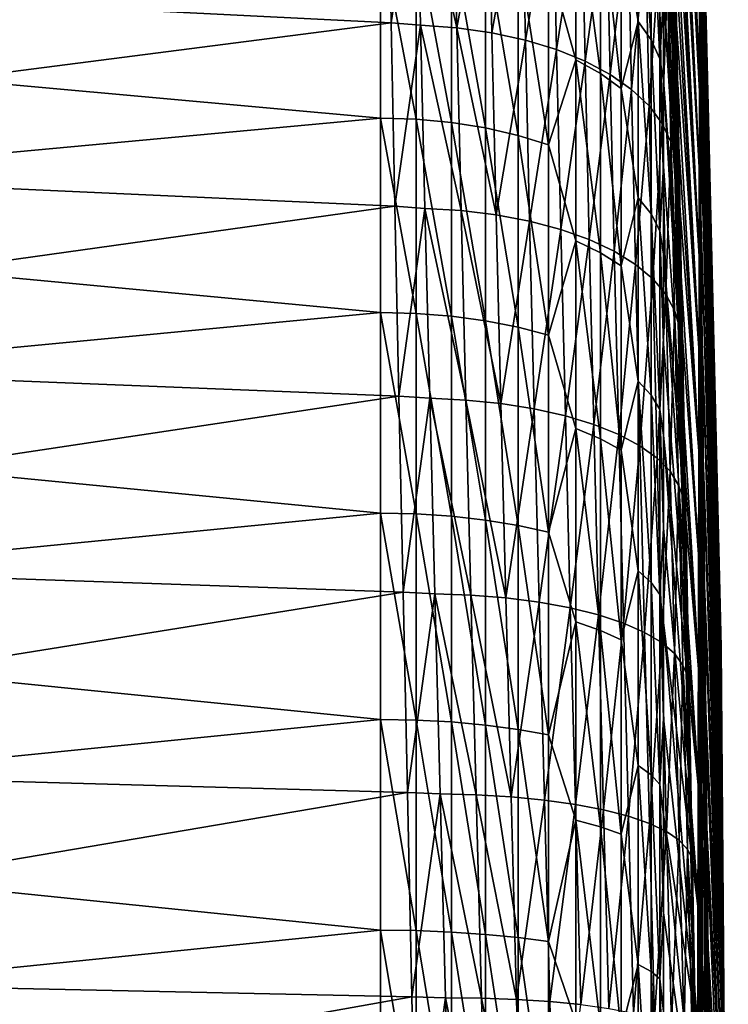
# Model space of a CAD drawing. Header units: metres. Extents: x -22 to 72, y -237 to 23.
# Tile 355 of 363: x 66.5 to 71.5, y 3.83 to 10.79. Entities that reach past the tile are written whole.
import ezdxf

# ---------------------------------------------------------------- set-up
doc = ezdxf.new("R2010")
doc.units = ezdxf.units.M
doc.layers.add('solid_509588_MEDIA_SW0001', color=7, linetype='CONTINUOUS')

msp = doc.modelspace()

# ---------------------------------------------------------------- linework, layer by layer
at = {"layer": 'solid_509588_MEDIA_SW0001'}
for points in [[(71.297287, 10.279913, 76.986488), (71.043945, 15.504344, 73.353134), (71.043945, 15.910296, 73.940659)], [(71.297287, 10.800941, 77.75692), (71.297287, 10.279913, 76.986488), (71.043945, 15.910296, 73.940659)], [(71.043945, 15.642099, 95.452713), (71.266777, 3.570797, 103.211212), (71.282906, 2.90622, 103.322456)], [(71.297287, 10.430269, 91.803352), (71.043945, 15.642099, 95.452713), (71.282906, 2.90622, 103.322456)], [(71.043945, 15.642099, 95.452713), (71.250664, 4.231271, 103.076439), (71.266777, 3.570797, 103.211212)], [(71.043945, 15.642099, 95.452713), (71.23468, 4.885747, 102.918602), (71.250664, 4.231271, 103.076439)], [(71.043945, 15.642099, 95.452713), (71.21888, 5.534054, 102.73774), (71.23468, 4.885747, 102.918602)], [(71.043945, 15.642099, 95.452713), (71.203362, 6.174732, 102.534363), (71.21888, 5.534054, 102.73774)], [(71.043945, 15.642099, 95.452713), (71.173439, 7.431445, 102.060669), (71.203362, 6.174732, 102.534363)], [(71.043945, 15.642099, 95.452713), (71.145508, 8.650188, 101.499924), (71.173439, 7.431445, 102.060669)], [(71.043945, 15.642099, 95.452713), (71.120094, 9.825315, 100.855164), (71.145508, 8.650188, 101.499924)], [(71.043945, 15.642099, 95.452713), (71.097702, 10.951144, 100.129494), (71.120094, 9.825315, 100.855164)], [(71.297287, 10.935555, 91.022507), (71.043945, 15.642099, 95.452713), (71.297287, 10.430269, 91.803352)], [(71.297287, 10.279913, 76.986488), (71.043945, 15.076707, 72.781204), (71.043945, 15.504344, 73.353134)], [(71.297287, 9.704038, 76.256149), (71.043945, 14.627984, 72.225662), (71.043945, 15.076707, 72.781204)], [(71.297287, 10.279913, 76.986488), (71.297287, 9.704038, 76.256149), (71.043945, 15.076707, 72.781204)], [(71.297287, 9.704038, 76.256149), (71.043945, 14.158803, 71.687286), (71.043945, 14.627984, 72.225662)], [(71.297287, 9.076387, 75.569786), (71.043945, 13.669819, 71.166832), (71.043945, 14.158803, 71.687286)], [(71.297287, 9.704038, 76.256149), (71.297287, 9.076387, 75.569786), (71.043945, 14.158803, 71.687286)], [(71.297287, 9.076387, 75.569786), (71.043945, 13.161717, 70.665024), (71.043945, 13.669819, 71.166832)], [(71.297287, 8.400311, 74.931076), (71.043945, 12.635207, 70.182571), (71.043945, 13.161717, 70.665024)], [(71.297287, 9.076387, 75.569786), (71.297287, 8.400311, 74.931076), (71.043945, 13.161717, 70.665024)], [(71.449417, 6.354015, 84.203194), (71.297287, 12.719138, 83.905869), (71.297287, 12.728576, 84.835892)], [(71.449417, 6.35873, 84.667801), (71.297287, 12.728576, 84.835892), (71.297287, 12.670101, 85.764122)], [(71.449417, 6.354015, 84.203194), (71.297287, 12.728576, 84.835892), (71.449417, 6.35873, 84.667801)], [(71.449417, 6.315399, 83.740173), (71.297287, 12.641839, 82.979019), (71.297287, 12.719138, 83.905869)], [(71.449417, 6.315399, 83.740173), (71.297287, 12.719138, 83.905869), (71.449417, 6.354015, 84.203194)], [(71.449417, 6.329518, 85.131508), (71.297287, 12.670101, 85.764122), (71.297287, 12.544025, 86.685608)], [(71.449417, 6.35873, 84.667801), (71.297287, 12.670101, 85.764122), (71.449417, 6.329518, 85.131508)], [(71.297287, 8.400311, 74.931076), (71.043945, 12.091025, 69.720139), (71.043945, 12.635207, 70.182571)], [(71.449417, 6.243088, 83.281204), (71.297287, 12.497089, 82.06028), (71.297287, 12.641839, 82.979019)], [(71.449417, 6.243088, 83.281204), (71.297287, 12.641839, 82.979019), (71.449417, 6.315399, 83.740173)], [(71.449417, 6.266535, 85.59185), (71.297287, 12.544025, 86.685608), (71.297287, 12.351023, 87.595436)], [(71.449417, 6.329518, 85.131508), (71.297287, 12.544025, 86.685608), (71.449417, 6.266535, 85.59185)], [(71.449417, 6.137467, 82.828743), (71.297287, 12.285663, 81.154564), (71.297287, 12.497089, 82.06028)], [(71.449417, 6.137467, 82.828743), (71.297287, 12.497089, 82.06028), (71.449417, 6.243088, 83.281204)], [(71.449417, 6.170118, 86.046364), (71.297287, 12.351023, 87.595436), (71.297287, 12.092121, 88.488747)], [(71.449417, 6.266535, 85.59185), (71.297287, 12.351023, 87.595436), (71.449417, 6.170118, 86.046364)], [(71.449417, 5.9991, 82.385193), (71.297287, 12.008687, 80.266693), (71.297287, 12.285663, 81.154564)], [(71.449417, 5.9991, 82.385193), (71.297287, 12.285663, 81.154564), (71.449417, 6.137467, 82.828743)], [(69.046227, 11.408811, 66.86937), (61.700001, 10.758307, 66.465088), (61.700001, 12.045115, 67.297791)], [(71.297287, 7.679415, 74.343422), (71.043945, 11.529933, 69.278374), (71.043945, 12.091025, 69.720139)], [(71.297287, 8.400311, 74.931076), (71.297287, 7.679415, 74.343422), (71.043945, 12.091025, 69.720139)], [(71.449417, 6.040781, 86.49263), (71.297287, 12.092121, 88.488747), (71.297287, 11.768703, 89.360771)], [(71.449417, 6.170118, 86.046364), (71.297287, 12.092121, 88.488747), (71.449417, 6.040781, 86.49263)], [(69.122269, 10.765781, 102.530472), (69.099991, 12.006623, 101.729073), (61.700001, 11.138184, 102.302811)], [(69.301659, 11.98963, 101.728531), (69.099991, 12.006623, 101.729073), (69.122269, 10.765781, 102.530472)], [(69.328659, 10.748601, 102.528259), (69.301659, 11.98963, 101.728531), (69.122269, 10.765781, 102.530472)], [(69.584396, 10.730473, 102.48851), (69.301659, 11.98963, 101.728531), (69.328659, 10.748601, 102.528259)], [(69.584396, 10.730473, 102.48851), (69.557518, 11.968564, 101.691017), (69.301659, 11.98963, 101.728531)], [(69.805679, 11.928563, 101.62677), (69.557518, 11.968564, 101.691017), (69.584396, 10.730473, 102.48851)], [(70.865181, 11.960597, 68.681252), (70.865181, 10.773994, 67.850388), (70.745163, 11.503234, 68.071678)], [(70.955872, 10.645144, 68.049507), (70.865181, 10.773994, 67.850388), (70.865181, 11.960597, 68.681252)], [(70.955872, 11.817555, 68.870438), (70.955872, 10.645144, 68.049507), (70.865181, 11.960597, 68.681252)], [(71.449417, 5.828725, 81.952927), (71.297287, 11.66764, 79.401405), (71.297287, 12.008687, 80.266693)], [(71.449417, 5.828725, 81.952927), (71.297287, 12.008687, 80.266693), (71.449417, 5.9991, 82.385193)], [(69.832367, 10.695302, 102.420807), (69.805679, 11.928563, 101.62677), (69.584396, 10.730473, 102.48851)], [(70.041969, 11.870307, 101.536858), (69.805679, 11.928563, 101.62677), (69.832367, 10.695302, 102.420807)], [(70.068398, 10.643691, 102.326263), (70.041969, 11.870307, 101.536858), (69.832367, 10.695302, 102.420807)], [(70.262413, 11.794783, 101.422791), (70.041969, 11.870307, 101.536858), (70.068398, 10.643691, 102.326263)], [(70.288521, 10.576514, 102.206482), (70.262413, 11.794783, 101.422791), (70.068398, 10.643691, 102.326263)], [(70.46331, 11.703266, 101.286476), (70.262413, 11.794783, 101.422791), (70.288521, 10.576514, 102.206482)], [(70.955872, 11.817555, 68.870438), (71.015793, 11.668736, 69.067261), (71.015793, 10.511089, 68.256668)], [(70.955872, 11.817555, 68.870438), (71.015793, 10.511089, 68.256668), (70.955872, 10.645144, 68.049507)], [(71.449417, 5.879213, 86.928261), (71.297287, 11.768703, 89.360771), (71.297287, 11.382494, 90.206863)], [(71.449417, 6.040781, 86.49263), (71.297287, 11.768703, 89.360771), (71.449417, 5.879213, 86.928261)], [(70.425346, 11.72875, 67.749611), (70.425346, 10.503907, 66.955566), (70.230705, 11.197759, 67.195518)], [(70.489021, 10.494909, 102.063469), (70.46331, 11.703266, 101.286476), (70.288521, 10.576514, 102.206482)], [(70.597763, 10.40815, 67.115509), (70.425346, 10.503907, 66.955566), (70.425346, 11.72875, 67.749611)], [(70.597763, 11.621826, 67.902313), (70.597763, 10.40815, 67.115509), (70.425346, 11.72875, 67.749611)], [(70.641258, 11.597301, 101.130226), (70.46331, 11.703266, 101.286476), (70.489021, 10.494909, 102.063469)], [(70.745163, 10.301942, 67.292908), (70.597763, 10.40815, 67.115509), (70.597763, 11.621826, 67.902313)], [(70.745163, 11.503234, 68.071678), (70.745163, 10.301942, 67.292908), (70.597763, 11.621826, 67.902313)], [(71.015793, 10.511089, 68.256668), (71.015793, 11.668736, 69.067261), (71.043945, 10.952716, 68.857903)], [(71.449417, 5.627251, 81.534256), (71.297287, 11.26434, 78.563324), (71.297287, 11.66764, 79.401405)], [(71.449417, 5.627251, 81.534256), (71.297287, 11.66764, 79.401405), (71.449417, 5.828725, 81.952927)], [(70.666527, 10.400255, 101.899628), (70.641258, 11.597301, 101.130226), (70.489021, 10.494909, 102.063469)], [(70.793289, 11.478676, 100.956642), (70.641258, 11.597301, 101.130226), (70.666527, 10.400255, 101.899628)], [(70.818054, 10.29415, 101.717705), (70.793289, 11.478676, 100.956642), (70.666527, 10.400255, 101.899628)], [(70.865181, 10.773994, 67.850388), (70.745163, 10.301942, 67.292908), (70.745163, 11.503234, 68.071678)], [(70.916824, 11.34939, 100.768661), (70.793289, 11.478676, 100.956642), (70.818054, 10.29415, 101.717705)], [(71.297287, 7.679415, 74.343422), (71.043945, 10.952716, 68.857903), (71.043945, 11.529933, 69.278374)], [(69.046227, 11.408811, 66.86937), (69.046227, 10.091422, 66.083618), (61.700001, 10.758307, 66.465088)], [(69.296867, 10.083845, 66.097443), (69.046227, 10.091422, 66.083618), (69.046227, 11.408811, 66.86937)], [(69.296867, 11.400245, 66.882607), (69.296867, 10.083845, 66.097443), (69.046227, 11.408811, 66.86937)], [(69.546257, 10.060899, 66.13932), (69.296867, 10.083845, 66.097443), (69.296867, 11.400245, 66.882607)], [(69.546257, 11.374303, 66.922699), (69.546257, 10.060899, 66.13932), (69.296867, 11.400245, 66.882607)], [(69.78759, 10.022953, 66.208565), (69.546257, 10.060899, 66.13932), (69.546257, 11.374303, 66.922699)], [(69.78759, 11.331404, 66.988991), (69.78759, 10.022953, 66.208565), (69.546257, 11.374303, 66.922699)], [(70.941048, 10.178384, 101.520775), (70.916824, 11.34939, 100.768661), (70.818054, 10.29415, 101.717705)], [(71.009789, 11.211621, 100.569443), (70.916824, 11.34939, 100.768661), (70.941048, 10.178384, 101.520775)], [(71.449417, 5.686277, 87.350937), (71.297287, 11.382494, 90.206863), (71.297287, 10.935555, 91.022507)], [(71.449417, 5.879213, 86.928261), (71.297287, 11.382494, 90.206863), (71.449417, 5.686277, 87.350937)], [(70.016975, 9.970619, 66.304077), (69.78759, 10.022953, 66.208565), (69.78759, 11.331404, 66.988991)], [(70.016975, 11.272238, 67.080421), (70.016975, 9.970619, 66.304077), (69.78759, 11.331404, 66.988991)], [(70.230705, 9.90474, 66.424301), (70.016975, 9.970619, 66.304077), (70.016975, 11.272238, 67.080421)], [(70.230705, 11.197759, 67.195518), (70.230705, 9.90474, 66.424301), (70.016975, 11.272238, 67.080421)], [(71.449417, 5.395754, 81.131401), (71.297287, 10.800941, 77.75692), (71.297287, 11.26434, 78.563324)], [(71.449417, 5.395754, 81.131401), (71.297287, 11.26434, 78.563324), (71.449417, 5.627251, 81.534256)], [(70.425346, 10.503907, 66.955566), (70.230705, 9.90474, 66.424301), (70.230705, 11.197759, 67.195518)], [(71.033447, 10.054908, 101.312134), (71.009789, 11.211621, 100.569443), (70.941048, 10.178384, 101.520775)], [(71.033447, 10.054908, 101.312134), (71.070625, 11.067691, 100.362328), (71.009789, 11.211621, 100.569443)], [(69.122269, 10.765781, 102.530472), (61.700001, 11.138184, 102.302811), (61.700001, 9.80862, 103.068512)], [(71.033447, 10.054908, 101.312134), (71.093697, 9.925802, 101.095306), (71.070625, 11.067691, 100.362328)], [(71.070625, 11.067691, 100.362328), (71.120094, 9.825315, 100.855164), (71.097702, 10.951144, 100.129494)], [(71.070625, 11.067691, 100.362328), (71.093697, 9.925802, 101.095306), (71.120094, 9.825315, 100.855164)], [(71.015793, 10.511089, 68.256668), (71.043945, 10.952716, 68.857903), (71.043945, 10.36018, 68.459305)], [(71.297287, 6.917546, 73.809959), (71.043945, 10.36018, 68.459305), (71.043945, 10.952716, 68.857903)], [(71.297287, 7.679415, 74.343422), (71.297287, 6.917546, 73.809959), (71.043945, 10.952716, 68.857903)], [(71.449417, 5.463002, 87.758408), (71.297287, 10.935555, 91.022507), (71.297287, 10.430269, 91.803352)], [(71.449417, 5.686277, 87.350937), (71.297287, 10.935555, 91.022507), (71.449417, 5.463002, 87.758408)], [(71.449417, 5.135468, 80.746529), (71.297287, 10.279913, 76.986488), (71.297287, 10.800941, 77.75692)], [(71.449417, 5.135468, 80.746529), (71.297287, 10.800941, 77.75692), (71.449417, 5.395754, 81.131401)], [(69.14756, 9.470692, 103.243156), (69.122269, 10.765781, 102.530472), (61.700001, 9.80862, 103.068512)], [(69.046227, 10.091422, 66.083618), (61.700001, 9.412708, 65.727684), (61.700001, 10.758307, 66.465088)], [(69.328659, 10.748601, 102.528259), (69.122269, 10.765781, 102.530472), (69.14756, 9.470692, 103.243156)], [(69.359261, 9.45443, 103.23867), (69.328659, 10.748601, 102.528259), (69.14756, 9.470692, 103.243156)], [(69.614868, 9.439329, 103.196892), (69.328659, 10.748601, 102.528259), (69.359261, 9.45443, 103.23867)], [(69.614868, 9.439329, 103.196892), (69.584396, 10.730473, 102.48851), (69.328659, 10.748601, 102.528259)], [(69.862633, 9.409163, 103.12606), (69.584396, 10.730473, 102.48851), (69.614868, 9.439329, 103.196892)], [(69.862633, 9.409163, 103.12606), (69.832367, 10.695302, 102.420807), (69.584396, 10.730473, 102.48851)], [(70.865181, 10.773994, 67.850388), (70.865181, 9.529909, 67.108353), (70.745163, 10.301942, 67.292908)], [(70.955872, 9.415936, 67.316345), (70.865181, 9.529909, 67.108353), (70.865181, 10.773994, 67.850388)], [(70.955872, 10.645144, 68.049507), (70.955872, 9.415936, 67.316345), (70.865181, 10.773994, 67.850388)], [(70.068398, 10.643691, 102.326263), (69.832367, 10.695302, 102.420807), (69.862633, 9.409163, 103.12606)], [(70.098366, 9.364448, 103.027359), (70.068398, 10.643691, 102.326263), (69.862633, 9.409163, 103.12606)], [(70.288521, 10.576514, 102.206482), (70.068398, 10.643691, 102.326263), (70.098366, 9.364448, 103.027359)], [(70.955872, 10.645144, 68.049507), (71.015793, 10.511089, 68.256668), (71.015793, 9.297361, 67.532738)], [(70.955872, 10.645144, 68.049507), (71.015793, 9.297361, 67.532738), (70.955872, 9.415936, 67.316345)], [(70.318108, 9.305945, 102.902451), (70.288521, 10.576514, 102.206482), (70.098366, 9.364448, 103.027359)], [(70.489021, 10.494909, 102.063469), (70.288521, 10.576514, 102.206482), (70.318108, 9.305945, 102.902451)], [(70.425346, 10.503907, 66.955566), (70.425346, 9.225539, 66.250931), (70.230705, 9.90474, 66.424301)], [(70.597763, 9.141436, 66.417297), (70.425346, 9.225539, 66.250931), (70.425346, 10.503907, 66.955566)], [(70.597763, 10.40815, 67.115509), (70.597763, 9.141436, 66.417297), (70.425346, 10.503907, 66.955566)], [(71.015793, 10.511089, 68.256668), (71.043945, 10.36018, 68.459305), (71.043945, 9.753155, 68.083145)], [(71.015793, 9.297361, 67.532738), (71.015793, 10.511089, 68.256668), (71.043945, 9.753155, 68.083145)], [(70.518166, 9.234649, 102.753433), (70.489021, 10.494909, 102.063469), (70.318108, 9.305945, 102.902451)], [(70.666527, 10.400255, 101.899628), (70.489021, 10.494909, 102.063469), (70.518166, 9.234649, 102.753433)], [(71.297287, 10.430269, 91.803352), (71.282906, 2.90622, 103.322456), (71.298988, 2.237799, 103.410172)], [(71.297287, 10.430269, 91.803352), (71.402725, -2.513276, 103.46846), (71.417549, -3.384985, 103.493362)], [(71.442787, -4.495758, 102.715591), (71.297287, 10.430269, 91.803352), (71.417549, -3.384985, 103.493362)], [(71.297287, 10.430269, 91.803352), (71.400414, -2.386357, 103.468925), (71.402725, -2.513276, 103.46846)], [(71.297287, 10.430269, 91.803352), (71.383987, -1.536807, 103.489845), (71.400414, -2.386357, 103.468925)], [(71.297287, 10.430269, 91.803352), (71.381302, -1.404244, 103.493484), (71.383987, -1.536807, 103.489845)], [(71.297287, 10.430269, 91.803352), (71.360985, -0.44776, 103.523895), (71.381302, -1.404244, 103.493484)], [(71.297287, 10.430269, 91.803352), (71.330612, 0.895394, 103.51445), (71.360985, -0.44776, 103.523895)], [(71.297287, 10.430269, 91.803352), (71.314911, 1.567379, 103.474159), (71.330612, 0.895394, 103.51445)], [(71.297287, 10.430269, 91.803352), (71.298988, 2.237799, 103.410172), (71.314911, 1.567379, 103.474159)], [(71.442787, -4.495758, 102.715591), (71.449417, 5.21058, 88.148491), (71.297287, 10.430269, 91.803352)], [(71.449417, 5.463002, 87.758408), (71.297287, 10.430269, 91.803352), (71.449417, 5.21058, 88.148491)], [(70.695168, 9.151763, 102.582802), (70.666527, 10.400255, 101.899628), (70.518166, 9.234649, 102.753433)], [(70.745163, 9.048154, 66.601814), (70.597763, 9.141436, 66.417297), (70.597763, 10.40815, 67.115509)], [(70.745163, 10.301942, 67.292908), (70.745163, 9.048154, 66.601814), (70.597763, 10.40815, 67.115509)], [(70.818054, 10.29415, 101.717705), (70.666527, 10.400255, 101.899628), (70.695168, 9.151763, 102.582802)], [(71.297287, 6.118769, 73.333527), (71.043945, 9.753155, 68.083145), (71.043945, 10.36018, 68.459305)], [(71.297287, 6.917546, 73.809959), (71.297287, 6.118769, 73.333527), (71.043945, 10.36018, 68.459305)], [(70.84613, 9.058691, 102.393433), (70.818054, 10.29415, 101.717705), (70.695168, 9.151763, 102.582802)], [(70.865181, 9.529909, 67.108353), (70.745163, 9.048154, 66.601814), (70.745163, 10.301942, 67.292908)], [(70.941048, 10.178384, 101.520775), (70.818054, 10.29415, 101.717705), (70.84613, 9.058691, 102.393433)], [(71.449417, 4.847782, 80.381676), (71.297287, 9.704038, 76.256149), (71.297287, 10.279913, 76.986488)], [(71.449417, 4.847782, 80.381676), (71.297287, 10.279913, 76.986488), (71.449417, 5.135468, 80.746529)], [(70.968521, 8.957004, 102.188515), (70.941048, 10.178384, 101.520775), (70.84613, 9.058691, 102.393433)], [(71.033447, 10.054908, 101.312134), (70.941048, 10.178384, 101.520775), (70.968521, 8.957004, 102.188515)], [(69.046227, 10.091422, 66.083618), (69.046227, 8.720191, 65.396118), (61.700001, 9.412708, 65.727684)], [(69.296867, 8.713643, 65.410461), (69.046227, 8.720191, 65.396118), (69.046227, 10.091422, 66.083618)], [(69.296867, 10.083845, 66.097443), (69.296867, 8.713643, 65.410461), (69.046227, 10.091422, 66.083618)], [(69.546257, 8.693815, 65.453903), (69.296867, 8.713643, 65.410461), (69.296867, 10.083845, 66.097443)], [(69.546257, 10.060899, 66.13932), (69.546257, 8.693815, 65.453903), (69.296867, 10.083845, 66.097443)], [(69.78759, 8.661026, 65.525734), (69.546257, 8.693815, 65.453903), (69.546257, 10.060899, 66.13932)], [(69.78759, 10.022953, 66.208565), (69.78759, 8.661026, 65.525734), (69.546257, 10.060899, 66.13932)], [(70.016975, 8.615803, 65.624809), (69.78759, 8.661026, 65.525734), (69.78759, 10.022953, 66.208565)], [(70.016975, 9.970619, 66.304077), (70.016975, 8.615803, 65.624809), (69.78759, 10.022953, 66.208565)], [(71.060272, 8.848416, 101.971481), (71.033447, 10.054908, 101.312134), (70.968521, 8.957004, 102.188515)], [(71.060272, 8.848416, 101.971481), (71.093697, 9.925802, 101.095306), (71.033447, 10.054908, 101.312134)], [(70.230705, 8.558876, 65.749519), (70.016975, 8.615803, 65.624809), (70.016975, 9.970619, 66.304077)], [(70.230705, 9.90474, 66.424301), (70.230705, 8.558876, 65.749519), (70.016975, 9.970619, 66.304077)], [(70.425346, 9.225539, 66.250931), (70.230705, 8.558876, 65.749519), (70.230705, 9.90474, 66.424301)], [(71.060272, 8.848416, 101.971481), (71.119843, 8.73476, 101.745987), (71.093697, 9.925802, 101.095306)], [(71.093697, 9.925802, 101.095306), (71.145508, 8.650188, 101.499924), (71.120094, 9.825315, 100.855164)], [(71.093697, 9.925802, 101.095306), (71.119843, 8.73476, 101.745987), (71.145508, 8.650188, 101.499924)], [(69.14756, 9.470692, 103.243156), (61.700001, 9.80862, 103.068512), (61.700001, 8.427972, 103.734604)], [(71.015793, 9.297361, 67.532738), (71.043945, 9.753155, 68.083145), (71.043945, 9.132488, 67.729942)], [(71.297287, 6.118769, 73.333527), (71.043945, 9.132488, 67.729942), (71.043945, 9.753155, 68.083145)], [(71.449417, 4.534231, 80.038795), (71.297287, 9.076387, 75.569786), (71.297287, 9.704038, 76.256149)], [(71.449417, 4.534231, 80.038795), (71.297287, 9.704038, 76.256149), (71.449417, 4.847782, 80.381676)], [(70.865181, 9.529909, 67.108353), (70.865181, 8.234977, 66.459106), (70.745163, 9.048154, 66.601814)], [(70.955872, 8.136492, 66.674866), (70.865181, 8.234977, 66.459106), (70.865181, 9.529909, 67.108353)], [(70.955872, 9.415936, 67.316345), (70.955872, 8.136492, 66.674866), (70.865181, 9.529909, 67.108353)], [(69.175339, 8.128236, 103.863152), (69.14756, 9.470692, 103.243156), (61.700001, 8.427972, 103.734604)], [(69.359261, 9.45443, 103.23867), (69.14756, 9.470692, 103.243156), (69.175339, 8.128236, 103.863152)], [(69.046227, 8.720191, 65.396118), (61.700001, 8.018876, 65.091286), (61.700001, 9.412708, 65.727684)], [(69.39283, 8.11375, 103.856369), (69.359261, 9.45443, 103.23867), (69.175339, 8.128236, 103.863152)], [(69.648308, 8.101753, 103.812767), (69.359261, 9.45443, 103.23867), (69.39283, 8.11375, 103.856369)], [(69.648308, 8.101753, 103.812767), (69.614868, 9.439329, 103.196892), (69.359261, 9.45443, 103.23867)], [(69.895828, 8.076738, 103.739166), (69.614868, 9.439329, 103.196892), (69.648308, 8.101753, 103.812767)], [(69.895828, 8.076738, 103.739166), (69.862633, 9.409163, 103.12606), (69.614868, 9.439329, 103.196892)], [(70.098366, 9.364448, 103.027359), (69.862633, 9.409163, 103.12606), (69.895828, 8.076738, 103.739166)], [(70.955872, 9.415936, 67.316345), (71.015793, 9.297361, 67.532738), (71.015793, 8.034028, 66.899338)], [(70.955872, 9.415936, 67.316345), (71.015793, 8.034028, 66.899338), (70.955872, 8.136492, 66.674866)], [(70.131241, 8.039136, 103.636787), (70.098366, 9.364448, 103.027359), (69.895828, 8.076738, 103.739166)], [(70.318108, 9.305945, 102.902451), (70.098366, 9.364448, 103.027359), (70.131241, 8.039136, 103.636787)], [(70.350578, 7.989591, 103.50737), (70.318108, 9.305945, 102.902451), (70.131241, 8.039136, 103.636787)], [(70.518166, 9.234649, 102.753433), (70.318108, 9.305945, 102.902451), (70.350578, 7.989591, 103.50737)], [(71.015793, 9.297361, 67.532738), (71.043945, 9.132488, 67.729942), (71.043945, 8.499049, 67.400192)], [(71.015793, 8.034028, 66.899338), (71.015793, 9.297361, 67.532738), (71.043945, 8.499049, 67.400192)], [(70.425346, 9.225539, 66.250931), (70.425346, 7.90016, 65.639282), (70.230705, 8.558876, 65.749519)], [(70.550148, 7.928945, 103.353073), (70.518166, 9.234649, 102.753433), (70.350578, 7.989591, 103.50737)], [(70.597763, 7.828138, 65.811226), (70.425346, 7.90016, 65.639282), (70.425346, 9.225539, 66.250931)], [(70.597763, 9.141436, 66.417297), (70.597763, 7.828138, 65.811226), (70.425346, 9.225539, 66.250931)], [(70.695168, 9.151763, 102.582802), (70.518166, 9.234649, 102.753433), (70.550148, 7.928945, 103.353073)], [(70.726585, 7.858227, 103.176491), (70.695168, 9.151763, 102.582802), (70.550148, 7.928945, 103.353073)], [(70.745163, 7.748258, 66.00193), (70.597763, 7.828138, 65.811226), (70.597763, 9.141436, 66.417297)], [(70.745163, 9.048154, 66.601814), (70.745163, 7.748258, 66.00193), (70.597763, 9.141436, 66.417297)], [(70.84613, 9.058691, 102.393433), (70.695168, 9.151763, 102.582802), (70.726585, 7.858227, 103.176491)], [(71.297287, 5.287345, 72.916672), (71.043945, 8.499049, 67.400192), (71.043945, 9.132488, 67.729942)], [(71.297287, 6.118769, 73.333527), (71.297287, 5.287345, 72.916672), (71.043945, 9.132488, 67.729942)], [(70.87693, 7.778636, 102.980598), (70.84613, 9.058691, 102.393433), (70.726585, 7.858227, 103.176491)], [(70.865181, 8.234977, 66.459106), (70.745163, 7.748258, 66.00193), (70.745163, 9.048154, 66.601814)], [(70.968521, 8.957004, 102.188515), (70.84613, 9.058691, 102.393433), (70.87693, 7.778636, 102.980598)], [(71.449417, 4.196487, 79.719719), (71.297287, 8.400311, 74.931076), (71.297287, 9.076387, 75.569786)], [(71.449417, 4.196487, 79.719719), (71.297287, 9.076387, 75.569786), (71.449417, 4.534231, 80.038795)], [(70.998657, 7.691517, 102.768677), (70.968521, 8.957004, 102.188515), (70.87693, 7.778636, 102.980598)], [(71.060272, 8.848416, 101.971481), (70.968521, 8.957004, 102.188515), (70.998657, 7.691517, 102.768677)], [(71.089699, 7.598341, 102.544304), (71.060272, 8.848416, 101.971481), (70.998657, 7.691517, 102.768677)], [(71.089699, 7.598341, 102.544304), (71.119843, 8.73476, 101.745987), (71.060272, 8.848416, 101.971481)], [(69.046227, 8.720191, 65.396118), (69.046227, 7.302434, 64.810547), (61.700001, 8.018876, 65.091286)], [(69.296867, 7.296951, 64.825333), (69.046227, 7.302434, 64.810547), (69.046227, 8.720191, 65.396118)], [(69.296867, 8.713643, 65.410461), (69.296867, 7.296951, 64.825333), (69.046227, 8.720191, 65.396118)], [(69.546257, 7.280347, 64.870102), (69.296867, 7.296951, 64.825333), (69.296867, 8.713643, 65.410461)], [(69.546257, 8.693815, 65.453903), (69.546257, 7.280347, 64.870102), (69.296867, 8.713643, 65.410461)], [(69.78759, 7.252888, 64.944138), (69.546257, 7.280347, 64.870102), (69.546257, 8.693815, 65.453903)], [(69.78759, 8.661026, 65.525734), (69.78759, 7.252888, 64.944138), (69.546257, 8.693815, 65.453903)], [(71.089699, 7.598341, 102.544304), (71.148537, 7.500678, 102.311249), (71.119843, 8.73476, 101.745987)], [(71.119843, 8.73476, 101.745987), (71.173439, 7.431445, 102.060669), (71.145508, 8.650188, 101.499924)], [(71.119843, 8.73476, 101.745987), (71.148537, 7.500678, 102.311249), (71.173439, 7.431445, 102.060669)], [(70.016975, 7.215018, 65.046249), (69.78759, 7.252888, 64.944138), (69.78759, 8.661026, 65.525734)], [(70.016975, 8.615803, 65.624809), (70.016975, 7.215018, 65.046249), (69.78759, 8.661026, 65.525734)], [(70.230705, 7.167346, 65.174782), (70.016975, 7.215018, 65.046249), (70.016975, 8.615803, 65.624809)], [(70.230705, 8.558876, 65.749519), (70.230705, 7.167346, 65.174782), (70.016975, 8.615803, 65.624809)], [(70.425346, 7.90016, 65.639282), (70.230705, 7.167346, 65.174782), (70.230705, 8.558876, 65.749519)], [(71.015793, 8.034028, 66.899338), (71.043945, 8.499049, 67.400192), (71.043945, 7.853724, 67.09436)], [(71.297287, 5.287345, 72.916672), (71.043945, 7.853724, 67.09436), (71.043945, 8.499049, 67.400192)], [(69.175339, 8.128236, 103.863152), (61.700001, 8.427972, 103.734604), (61.700001, 7.00271, 104.298019)], [(71.449417, 3.836354, 79.426147), (71.297287, 7.679415, 74.343422), (71.297287, 8.400311, 74.931076)], [(71.449417, 3.836354, 79.426147), (71.297287, 8.400311, 74.931076), (71.449417, 4.196487, 79.719719)], [(70.865181, 8.234977, 66.459106), (70.865181, 6.896108, 65.90612), (70.745163, 7.748258, 66.00193)], [(70.955872, 6.813634, 66.128494), (70.865181, 6.896108, 65.90612), (70.865181, 8.234977, 66.459106)], [(70.955872, 8.136492, 66.674866), (70.955872, 6.813634, 66.128494), (70.865181, 8.234977, 66.459106)], [(70.955872, 8.136492, 66.674866), (71.015793, 8.034028, 66.899338), (71.015793, 6.72783, 66.359848)], [(70.955872, 8.136492, 66.674866), (71.015793, 6.72783, 66.359848), (70.955872, 6.813634, 66.128494)], [(69.205055, 6.745396, 104.387177), (69.175339, 8.128236, 103.863152), (61.700001, 7.00271, 104.298019)], [(69.39283, 8.11375, 103.856369), (69.175339, 8.128236, 103.863152), (69.205055, 6.745396, 104.387177)], [(69.428734, 6.733243, 104.378052), (69.39283, 8.11375, 103.856369), (69.205055, 6.745396, 104.387177)], [(69.684059, 6.724411, 104.332848), (69.39283, 8.11375, 103.856369), (69.428734, 6.733243, 104.378052)], [(69.684059, 6.724411, 104.332848), (69.648308, 8.101753, 103.812767), (69.39283, 8.11375, 103.856369)], [(69.931335, 6.704668, 104.256836), (69.648308, 8.101753, 103.812767), (69.684059, 6.724411, 104.332848)], [(69.931335, 6.704668, 104.256836), (69.895828, 8.076738, 103.739166), (69.648308, 8.101753, 103.812767)], [(70.131241, 8.039136, 103.636787), (69.895828, 8.076738, 103.739166), (69.931335, 6.704668, 104.256836)], [(69.046227, 7.302434, 64.810547), (61.700001, 6.5815, 64.557991), (61.700001, 8.018876, 65.091286)], [(70.166397, 6.674361, 104.151299), (70.131241, 8.039136, 103.636787), (69.931335, 6.704668, 104.256836)], [(70.350578, 7.989591, 103.50737), (70.131241, 8.039136, 103.636787), (70.166397, 6.674361, 104.151299)], [(71.015793, 8.034028, 66.899338), (71.043945, 7.853724, 67.09436), (71.043945, 7.197414, 66.812874)], [(71.015793, 6.72783, 66.359848), (71.015793, 8.034028, 66.899338), (71.043945, 7.197414, 66.812874)], [(70.385292, 6.634011, 104.017998), (70.350578, 7.989591, 103.50737), (70.166397, 6.674361, 104.151299)], [(70.550148, 7.928945, 103.353073), (70.350578, 7.989591, 103.50737), (70.385292, 6.634011, 104.017998)], [(70.584343, 6.584308, 103.859177), (70.550148, 7.928945, 103.353073), (70.385292, 6.634011, 104.017998)], [(70.726585, 7.858227, 103.176491), (70.550148, 7.928945, 103.353073), (70.584343, 6.584308, 103.859177)], [(70.425346, 7.90016, 65.639282), (70.425346, 6.534523, 65.123749), (70.230705, 7.167346, 65.174782)], [(70.597763, 6.474951, 65.300392), (70.425346, 6.534523, 65.123749), (70.425346, 7.90016, 65.639282)], [(70.597763, 7.828138, 65.811226), (70.597763, 6.474951, 65.300392), (70.425346, 7.90016, 65.639282)], [(70.760185, 6.526098, 103.677513), (70.726585, 7.858227, 103.176491), (70.584343, 6.584308, 103.859177)], [(70.87693, 7.778636, 102.980598), (70.726585, 7.858227, 103.176491), (70.760185, 6.526098, 103.677513)], [(70.745163, 6.408879, 65.496307), (70.597763, 6.474951, 65.300392), (70.597763, 7.828138, 65.811226)], [(70.745163, 7.748258, 66.00193), (70.745163, 6.408879, 65.496307), (70.597763, 7.828138, 65.811226)], [(71.297287, 4.427711, 72.561623), (71.043945, 7.197414, 66.812874), (71.043945, 7.853724, 67.09436)], [(71.297287, 5.287345, 72.916672), (71.297287, 4.427711, 72.561623), (71.043945, 7.853724, 67.09436)], [(70.865181, 6.896108, 65.90612), (70.745163, 6.408879, 65.496307), (70.745163, 7.748258, 66.00193)], [(70.909866, 6.460369, 103.476044), (70.87693, 7.778636, 102.980598), (70.760185, 6.526098, 103.677513)], [(70.998657, 7.691517, 102.768677), (70.87693, 7.778636, 102.980598), (70.909866, 6.460369, 103.476044)], [(71.030876, 6.388235, 103.258171), (70.998657, 7.691517, 102.768677), (70.909866, 6.460369, 103.476044)], [(71.089699, 7.598341, 102.544304), (70.998657, 7.691517, 102.768677), (71.030876, 6.388235, 103.258171)], [(71.449417, 3.455752, 79.159645), (71.297287, 6.917546, 73.809959), (71.297287, 7.679415, 74.343422)], [(71.449417, 3.455752, 79.159645), (71.297287, 7.679415, 74.343422), (71.449417, 3.836354, 79.426147)], [(71.121162, 6.310915, 103.02755), (71.089699, 7.598341, 102.544304), (71.030876, 6.388235, 103.258171)], [(71.121162, 6.310915, 103.02755), (71.148537, 7.500678, 102.311249), (71.089699, 7.598341, 102.544304)], [(71.121162, 6.310915, 103.02755), (71.179214, 6.229715, 102.788063), (71.148537, 7.500678, 102.311249)], [(71.148537, 7.500678, 102.311249), (71.203362, 6.174732, 102.534363), (71.173439, 7.431445, 102.060669)], [(71.148537, 7.500678, 102.311249), (71.179214, 6.229715, 102.788063), (71.203362, 6.174732, 102.534363)], [(69.046227, 7.302434, 64.810547), (69.046227, 5.845716, 64.330032), (61.700001, 6.5815, 64.557991)], [(69.296867, 5.841326, 64.345177), (69.046227, 5.845716, 64.330032), (69.046227, 7.302434, 64.810547)], [(69.296867, 7.296951, 64.825333), (69.296867, 5.841326, 64.345177), (69.046227, 7.302434, 64.810547)], [(69.546257, 5.828034, 64.391037), (69.296867, 5.841326, 64.345177), (69.296867, 7.296951, 64.825333)], [(69.546257, 7.280347, 64.870102), (69.546257, 5.828034, 64.391037), (69.296867, 7.296951, 64.825333)], [(69.78759, 5.806054, 64.466881), (69.546257, 5.828034, 64.391037), (69.546257, 7.280347, 64.870102)], [(69.78759, 7.252888, 64.944138), (69.78759, 5.806054, 64.466881), (69.546257, 7.280347, 64.870102)], [(70.016975, 5.775738, 64.57148), (69.78759, 5.806054, 64.466881), (69.78759, 7.252888, 64.944138)], [(70.016975, 7.215018, 65.046249), (70.016975, 5.775738, 64.57148), (69.78759, 7.252888, 64.944138)], [(70.230705, 5.737576, 64.703156), (70.016975, 5.775738, 64.57148), (70.016975, 7.215018, 65.046249)], [(70.230705, 7.167346, 65.174782), (70.230705, 5.737576, 64.703156), (70.016975, 7.215018, 65.046249)], [(70.425346, 6.534523, 65.123749), (70.230705, 5.737576, 64.703156), (70.230705, 7.167346, 65.174782)], [(71.015793, 6.72783, 66.359848), (71.043945, 7.197414, 66.812874), (71.043945, 6.531038, 66.556122)], [(71.297287, 4.427711, 72.561623), (71.043945, 6.531038, 66.556122), (71.043945, 7.197414, 66.812874)], [(69.205055, 6.745396, 104.387177), (61.700001, 7.00271, 104.298019), (61.700001, 5.538439, 104.75647)], [(70.865181, 6.896108, 65.90612), (70.865181, 5.520445, 65.452339), (70.745163, 6.408879, 65.496307)], [(70.955872, 5.454424, 65.680138), (70.865181, 5.520445, 65.452339), (70.865181, 6.896108, 65.90612)], [(70.955872, 6.813634, 66.128494), (70.955872, 5.454424, 65.680138), (70.865181, 6.896108, 65.90612)], [(71.449417, 3.056713, 78.921638), (71.297287, 6.118769, 73.333527), (71.297287, 6.917546, 73.809959)], [(71.449417, 3.056713, 78.921638), (71.297287, 6.917546, 73.809959), (71.449417, 3.455752, 79.159645)], [(69.236122, 5.329056, 104.812584), (69.205055, 6.745396, 104.387177), (61.700001, 5.538439, 104.75647)], [(69.428734, 6.733243, 104.378052), (69.205055, 6.745396, 104.387177), (69.236122, 5.329056, 104.812584)], [(70.955872, 6.813634, 66.128494), (71.015793, 6.72783, 66.359848), (71.015793, 5.385736, 65.917137)], [(70.955872, 6.813634, 66.128494), (71.015793, 5.385736, 65.917137), (70.955872, 5.454424, 65.680138)], [(69.466248, 5.319805, 104.801262), (69.428734, 6.733243, 104.378052), (69.236122, 5.329056, 104.812584)], [(69.721413, 5.314181, 104.754684), (69.428734, 6.733243, 104.378052), (69.466248, 5.319805, 104.801262)], [(69.721413, 5.314181, 104.754684), (69.684059, 6.724411, 104.332848), (69.428734, 6.733243, 104.378052)], [(69.96843, 5.299808, 104.676643), (69.684059, 6.724411, 104.332848), (69.721413, 5.314181, 104.754684)], [(69.96843, 5.299808, 104.676643), (69.931335, 6.704668, 104.256836), (69.684059, 6.724411, 104.332848)], [(70.166397, 6.674361, 104.151299), (69.931335, 6.704668, 104.256836), (69.96843, 5.299808, 104.676643)], [(71.015793, 6.72783, 66.359848), (71.043945, 6.531038, 66.556122), (71.043945, 5.855528, 66.324463)], [(71.015793, 5.385736, 65.917137), (71.015793, 6.72783, 66.359848), (71.043945, 5.855528, 66.324463)], [(70.203133, 5.27694, 104.568459), (70.166397, 6.674361, 104.151299), (69.96843, 5.299808, 104.676643)], [(70.385292, 6.634011, 104.017998), (70.166397, 6.674361, 104.151299), (70.203133, 5.27694, 104.568459)], [(70.42157, 5.245979, 104.431938), (70.385292, 6.634011, 104.017998), (70.203133, 5.27694, 104.568459)], [(70.584343, 6.584308, 103.859177), (70.385292, 6.634011, 104.017998), (70.42157, 5.245979, 104.431938)], [(69.046227, 5.845716, 64.330032), (61.700001, 5.107821, 64.130669), (61.700001, 6.5815, 64.557991)], [(70.620071, 5.207457, 104.269371), (70.584343, 6.584308, 103.859177), (70.42157, 5.245979, 104.431938)], [(70.760185, 6.526098, 103.677513), (70.584343, 6.584308, 103.859177), (70.620071, 5.207457, 104.269371)], [(70.425346, 6.534523, 65.123749), (70.425346, 5.135588, 64.706947), (70.230705, 5.737576, 64.703156)], [(70.597763, 5.088769, 64.88739), (70.425346, 5.135588, 64.706947), (70.425346, 6.534523, 65.123749)], [(70.597763, 6.474951, 65.300392), (70.597763, 5.088769, 64.88739), (70.425346, 6.534523, 65.123749)], [(70.745163, 5.036842, 65.087524), (70.597763, 5.088769, 64.88739), (70.597763, 6.474951, 65.300392)], [(70.745163, 6.408879, 65.496307), (70.745163, 5.036842, 65.087524), (70.597763, 6.474951, 65.300392)], [(70.795288, 5.162033, 104.083504), (70.760185, 6.526098, 103.677513), (70.620071, 5.207457, 104.269371)], [(70.909866, 6.460369, 103.476044), (70.760185, 6.526098, 103.677513), (70.795288, 5.162033, 104.083504)], [(71.297287, 3.544454, 72.270271), (71.043945, 5.855528, 66.324463), (71.043945, 6.531038, 66.556122)], [(71.297287, 4.427711, 72.561623), (71.297287, 3.544454, 72.270271), (71.043945, 6.531038, 66.556122)], [(70.865181, 5.520445, 65.452339), (70.745163, 5.036842, 65.087524), (70.745163, 6.408879, 65.496307)], [(70.944283, 5.110481, 103.877449), (70.909866, 6.460369, 103.476044), (70.795288, 5.162033, 104.083504)], [(71.030876, 6.388235, 103.258171), (70.909866, 6.460369, 103.476044), (70.944283, 5.110481, 103.877449)], [(71.064545, 5.053677, 103.654678), (71.030876, 6.388235, 103.258171), (70.944283, 5.110481, 103.877449)], [(71.121162, 6.310915, 103.02755), (71.030876, 6.388235, 103.258171), (71.064545, 5.053677, 103.654678)], [(71.449417, 6.35873, 84.667801), (71.449417, 6.329518, 85.131508), (71.5, 0, 84.5)], [(71.449417, 6.354015, 84.203194), (71.449417, 6.35873, 84.667801), (71.5, 0, 84.5)], [(71.449417, 6.315399, 83.740173), (71.449417, 6.354015, 84.203194), (71.5, 0, 84.5)], [(71.449417, 6.329518, 85.131508), (71.449417, 6.266535, 85.59185), (71.5, 0, 84.5)], [(71.154037, 4.992583, 103.418938), (71.121162, 6.310915, 103.02755), (71.064545, 5.053677, 103.654678)], [(71.154037, 4.992583, 103.418938), (71.179214, 6.229715, 102.788063), (71.121162, 6.310915, 103.02755)], [(71.449417, 6.243088, 83.281204), (71.449417, 6.315399, 83.740173), (71.5, 0, 84.5)], [(71.449417, 6.266535, 85.59185), (71.449417, 6.170118, 86.046364), (71.5, 0, 84.5)], [(71.154037, 4.992583, 103.418938), (71.211273, 4.928234, 103.174187), (71.179214, 6.229715, 102.788063)], [(71.179214, 6.229715, 102.788063), (71.21888, 5.534054, 102.73774), (71.203362, 6.174732, 102.534363)], [(71.179214, 6.229715, 102.788063), (71.211273, 4.928234, 103.174187), (71.21888, 5.534054, 102.73774)], [(71.449417, 6.137467, 82.828743), (71.449417, 6.243088, 83.281204), (71.5, 0, 84.5)], [(71.449417, 2.641364, 78.713394), (71.297287, 5.287345, 72.916672), (71.297287, 6.118769, 73.333527)], [(71.449417, 2.641364, 78.713394), (71.297287, 6.118769, 73.333527), (71.449417, 3.056713, 78.921638)], [(71.449417, 6.170118, 86.046364), (71.449417, 6.040781, 86.49263), (71.5, 0, 84.5)], [(71.449417, 5.9991, 82.385193), (71.449417, 6.137467, 82.828743), (71.5, 0, 84.5)], [(71.449417, 6.040781, 86.49263), (71.449417, 5.879213, 86.928261), (71.5, 0, 84.5)], [(71.449417, 5.828725, 81.952927), (71.449417, 5.9991, 82.385193), (71.5, 0, 84.5)], [(69.046227, 5.845716, 64.330032), (69.046227, 4.357808, 63.95713), (61.700001, 5.107821, 64.130669)], [(69.296867, 4.354536, 63.972553), (69.046227, 4.357808, 63.95713), (69.046227, 5.845716, 64.330032)], [(69.296867, 5.841326, 64.345177), (69.296867, 4.354536, 63.972553), (69.046227, 5.845716, 64.330032)], [(69.546257, 4.344627, 64.019264), (69.296867, 4.354536, 63.972553), (69.296867, 5.841326, 64.345177)], [(69.546257, 5.828034, 64.391037), (69.546257, 4.344627, 64.019264), (69.296867, 5.841326, 64.345177)], [(71.015793, 5.385736, 65.917137), (71.043945, 5.855528, 66.324463), (71.043945, 5.171828, 66.118233)], [(71.297287, 3.544454, 72.270271), (71.043945, 5.171828, 66.118233), (71.043945, 5.855528, 66.324463)], [(71.449417, 5.879213, 86.928261), (71.449417, 5.686277, 87.350937), (71.5, 0, 84.5)], [(69.78759, 4.328241, 64.096512), (69.546257, 4.344627, 64.019264), (69.546257, 5.828034, 64.391037)], [(69.78759, 5.806054, 64.466881), (69.78759, 4.328241, 64.096512), (69.546257, 5.828034, 64.391037)], [(70.016975, 4.305641, 64.203049), (69.78759, 4.328241, 64.096512), (69.78759, 5.806054, 64.466881)], [(70.016975, 5.775738, 64.57148), (70.016975, 4.305641, 64.203049), (69.78759, 5.806054, 64.466881)], [(70.230705, 4.277193, 64.337151), (70.016975, 4.305641, 64.203049), (70.016975, 5.775738, 64.57148)], [(70.230705, 5.737576, 64.703156), (70.230705, 4.277193, 64.337151), (70.016975, 5.775738, 64.57148)], [(71.449417, 5.627251, 81.534256), (71.449417, 5.828725, 81.952927), (71.5, 0, 84.5)], [(70.425346, 5.135588, 64.706947), (70.230705, 4.277193, 64.337151), (70.230705, 5.737576, 64.703156)], [(71.449417, 5.686277, 87.350937), (71.449417, 5.463002, 87.758408), (71.5, 0, 84.5)], [(71.449417, 5.395754, 81.131401), (71.449417, 5.627251, 81.534256), (71.5, 0, 84.5)], [(69.236122, 5.329056, 104.812584), (61.700001, 5.538439, 104.75647), (61.700001, 4.046367, 105.106483)], [(70.865181, 5.520445, 65.452339), (70.865181, 4.115328, 65.100189), (70.745163, 5.036842, 65.087524)], [(70.955872, 4.066111, 65.332199), (70.865181, 4.115328, 65.100189), (70.865181, 5.520445, 65.452339)], [(70.955872, 5.454424, 65.680138), (70.955872, 4.066111, 65.332199), (70.865181, 5.520445, 65.452339)], [(71.211273, 4.928234, 103.174187), (71.23468, 4.885747, 102.918602), (71.21888, 5.534054, 102.73774)], [(70.955872, 5.454424, 65.680138), (71.015793, 5.385736, 65.917137), (71.015793, 4.014906, 65.573578)], [(70.955872, 5.454424, 65.680138), (71.015793, 4.014906, 65.573578), (70.955872, 4.066111, 65.332199)], [(71.449417, 5.463002, 87.758408), (71.449417, 5.21058, 88.148491), (71.5, 0, 84.5)], [(71.015793, 5.385736, 65.917137), (71.043945, 5.171828, 66.118233), (71.043945, 4.480895, 65.937706)], [(71.015793, 4.014906, 65.573578), (71.015793, 5.385736, 65.917137), (71.043945, 4.480895, 65.937706)], [(71.449417, 5.135468, 80.746529), (71.449417, 5.395754, 81.131401), (71.5, 0, 84.5)], [(69.267921, 3.886229, 105.137276), (69.236122, 5.329056, 104.812584), (61.700001, 4.046367, 105.106483)], [(69.466248, 5.319805, 104.801262), (69.236122, 5.329056, 104.812584), (69.267921, 3.886229, 105.137276)], [(69.504623, 3.880469, 105.124069), (69.466248, 5.319805, 104.801262), (69.267921, 3.886229, 105.137276)], [(69.759628, 3.878081, 105.076355), (69.466248, 5.319805, 104.801262), (69.504623, 3.880469, 105.124069)], [(69.759628, 3.878081, 105.076355), (69.721413, 5.314181, 104.754684), (69.466248, 5.319805, 104.801262)], [(70.006378, 3.869145, 104.996681), (69.721413, 5.314181, 104.754684), (69.759628, 3.878081, 105.076355)], [(70.006378, 3.869145, 104.996681), (69.96843, 5.299808, 104.676643), (69.721413, 5.314181, 104.754684)], [(70.203133, 5.27694, 104.568459), (69.96843, 5.299808, 104.676643), (70.006378, 3.869145, 104.996681)], [(71.449417, 2.211922, 78.536026), (71.297287, 4.427711, 72.561623), (71.297287, 5.287345, 72.916672)], [(71.449417, 2.211922, 78.536026), (71.297287, 5.287345, 72.916672), (71.449417, 2.641364, 78.713394)], [(70.240707, 3.853828, 104.886375), (70.203133, 5.27694, 104.568459), (70.006378, 3.869145, 104.996681)], [(70.42157, 5.245979, 104.431938), (70.203133, 5.27694, 104.568459), (70.240707, 3.853828, 104.886375)], [(70.458679, 3.832404, 104.747299), (70.42157, 5.245979, 104.431938), (70.240707, 3.853828, 104.886375)], [(70.620071, 5.207457, 104.269371), (70.42157, 5.245979, 104.431938), (70.458679, 3.832404, 104.747299)], [(70.656616, 3.805246, 104.581779), (70.620071, 5.207457, 104.269371), (70.458679, 3.832404, 104.747299)], [(70.795288, 5.162033, 104.083504), (70.620071, 5.207457, 104.269371), (70.656616, 3.805246, 104.581779)], [(70.8312, 3.772824, 104.392616), (70.795288, 5.162033, 104.083504), (70.656616, 3.805246, 104.581779)], [(70.944283, 5.110481, 103.877449), (70.795288, 5.162033, 104.083504), (70.8312, 3.772824, 104.392616)], [(71.297287, 2.642286, 72.044167), (71.043945, 4.480895, 65.937706), (71.043945, 5.171828, 66.118233)], [(71.297287, 3.544454, 72.270271), (71.297287, 2.642286, 72.044167), (71.043945, 5.171828, 66.118233)], [(71.442787, -4.495758, 102.715591), (71.470787, -6.077466, 101.60807), (71.449417, 5.21058, 88.148491)], [(71.498817, -9.24112, 99.392853), (71.5, 0, 84.5), (71.449417, 5.21058, 88.148491)], [(71.490837, -7.819918, 100.387993), (71.498817, -9.24112, 99.392853), (71.449417, 5.21058, 88.148491)], [(71.489464, -7.659267, 100.500481), (71.490837, -7.819918, 100.387993), (71.449417, 5.21058, 88.148491)], [(71.470787, -6.077466, 101.60807), (71.489464, -7.659267, 100.500481), (71.449417, 5.21058, 88.148491)], [(69.046227, 4.357808, 63.95713), (61.700001, 3.609298, 63.812489), (61.700001, 5.107821, 64.130669)], [(70.425346, 5.135588, 64.706947), (70.425346, 3.710482, 64.391006), (70.230705, 4.277193, 64.337151)], [(70.597763, 3.676656, 64.574333), (70.425346, 3.710482, 64.391006), (70.425346, 5.135588, 64.706947)], [(70.597763, 5.088769, 64.88739), (70.597763, 3.676656, 64.574333), (70.425346, 5.135588, 64.706947)], [(70.745163, 3.639138, 64.777657), (70.597763, 3.676656, 64.574333), (70.597763, 5.088769, 64.88739)], [(70.745163, 5.036842, 65.087524), (70.745163, 3.639138, 64.777657), (70.597763, 5.088769, 64.88739)], [(70.979492, 3.735694, 104.182976), (70.944283, 5.110481, 103.877449), (70.8312, 3.772824, 104.392616)], [(71.064545, 5.053677, 103.654678), (70.944283, 5.110481, 103.877449), (70.979492, 3.735694, 104.182976)], [(71.449417, 4.847782, 80.381676), (71.449417, 5.135468, 80.746529), (71.5, 0, 84.5)], [(70.865181, 4.115328, 65.100189), (70.745163, 3.639138, 64.777657), (70.745163, 5.036842, 65.087524)], [(71.098984, 3.694491, 103.95639), (71.064545, 5.053677, 103.654678), (70.979492, 3.735694, 104.182976)], [(71.154037, 4.992583, 103.418938), (71.064545, 5.053677, 103.654678), (71.098984, 3.694491, 103.95639)], [(71.187668, 3.649915, 103.716675), (71.154037, 4.992583, 103.418938), (71.098984, 3.694491, 103.95639)], [(71.187668, 3.649915, 103.716675), (71.211273, 4.928234, 103.174187), (71.154037, 4.992583, 103.418938)], [(71.187668, 3.649915, 103.716675), (71.244057, 3.602721, 103.467857), (71.211273, 4.928234, 103.174187)], [(71.211273, 4.928234, 103.174187), (71.250664, 4.231271, 103.076439), (71.23468, 4.885747, 102.918602)], [(71.211273, 4.928234, 103.174187), (71.244057, 3.602721, 103.467857), (71.250664, 4.231271, 103.076439)], [(71.449417, 4.534231, 80.038795), (71.449417, 4.847782, 80.381676), (71.5, 0, 84.5)], [(71.449417, 4.196487, 79.719719), (71.449417, 4.534231, 80.038795), (71.5, 0, 84.5)], [(71.015793, 4.014906, 65.573578), (71.043945, 4.480895, 65.937706), (71.043945, 3.783695, 65.783142)], [(71.297287, 2.642286, 72.044167), (71.043945, 3.783695, 65.783142), (71.043945, 4.480895, 65.937706)], [(71.449417, 1.770679, 78.390472), (71.297287, 3.544454, 72.270271), (71.297287, 4.427711, 72.561623)], [(71.449417, 1.770679, 78.390472), (71.297287, 4.427711, 72.561623), (71.449417, 2.211922, 78.536026)], [(69.046227, 4.357808, 63.95713), (69.046227, 2.846649, 63.693832), (61.700001, 3.609298, 63.812489)], [(69.296867, 2.844512, 63.709454), (69.046227, 2.846649, 63.693832), (69.046227, 4.357808, 63.95713)], [(69.296867, 4.354536, 63.972553), (69.296867, 2.844512, 63.709454), (69.046227, 4.357808, 63.95713)], [(69.546257, 2.838039, 63.756763), (69.296867, 2.844512, 63.709454), (69.296867, 4.354536, 63.972553)], [(69.546257, 4.344627, 64.019264), (69.546257, 2.838039, 63.756763), (69.296867, 4.354536, 63.972553)], [(69.78759, 2.827335, 63.834999), (69.546257, 2.838039, 63.756763), (69.546257, 4.344627, 64.019264)], [(69.78759, 4.328241, 64.096512), (69.78759, 2.827335, 63.834999), (69.546257, 4.344627, 64.019264)], [(70.016975, 2.812572, 63.942902), (69.78759, 2.827335, 63.834999), (69.78759, 4.328241, 64.096512)], [(70.016975, 4.305641, 64.203049), (70.016975, 2.812572, 63.942902), (69.78759, 4.328241, 64.096512)], [(70.230705, 2.793989, 64.078728), (70.016975, 2.812572, 63.942902), (70.016975, 4.305641, 64.203049)], [(70.230705, 4.277193, 64.337151), (70.230705, 2.793989, 64.078728), (70.016975, 4.305641, 64.203049)], [(70.425346, 3.710482, 64.391006), (70.230705, 2.793989, 64.078728), (70.230705, 4.277193, 64.337151)], [(71.244057, 3.602721, 103.467857), (71.266777, 3.570797, 103.211212), (71.250664, 4.231271, 103.076439)], [(71.449417, 3.836354, 79.426147), (71.449417, 4.196487, 79.719719), (71.5, 0, 84.5)], [(70.865181, 4.115328, 65.100189), (70.865181, 2.688254, 64.85154), (70.745163, 3.639138, 64.777657)], [(70.955872, 2.656104, 65.086525), (70.865181, 2.688254, 64.85154), (70.865181, 4.115328, 65.100189)], [(70.955872, 4.066111, 65.332199), (70.955872, 2.656104, 65.086525), (70.865181, 4.115328, 65.100189)], [(69.267921, 3.886229, 105.137276), (61.700001, 4.046367, 105.106483), (61.700001, 2.532628, 105.346725)], [(70.955872, 4.066111, 65.332199), (71.015793, 4.014906, 65.573578), (71.015793, 2.622656, 65.331001)], [(70.955872, 4.066111, 65.332199), (71.015793, 2.622656, 65.331001), (70.955872, 2.656104, 65.086525)], [(71.015793, 4.014906, 65.573578), (71.043945, 3.783695, 65.783142), (71.043945, 3.081203, 65.654747)], [(71.015793, 2.622656, 65.331001), (71.015793, 4.014906, 65.573578), (71.043945, 3.081203, 65.654747)], [(69.29982, 2.424112, 105.359619), (69.267921, 3.886229, 105.137276), (61.700001, 2.532628, 105.346725)], [(69.504623, 3.880469, 105.124069), (69.267921, 3.886229, 105.137276), (69.29982, 2.424112, 105.359619)], [(69.543106, 2.422307, 105.344849), (69.504623, 3.880469, 105.124069), (69.29982, 2.424112, 105.359619)], [(69.797958, 2.423166, 105.296242), (69.504623, 3.880469, 105.124069), (69.543106, 2.422307, 105.344849)], [(69.797958, 2.423166, 105.296242), (69.759628, 3.878081, 105.076355), (69.504623, 3.880469, 105.124069)], [(70.044434, 2.419711, 105.215317), (69.759628, 3.878081, 105.076355), (69.797958, 2.423166, 105.296242)], [(70.044434, 2.419711, 105.215317), (70.006378, 3.869145, 104.996681), (69.759628, 3.878081, 105.076355)], [(70.240707, 3.853828, 104.886375), (70.006378, 3.869145, 104.996681), (70.044434, 2.419711, 105.215317)], [(70.278389, 2.412017, 105.103432), (70.240707, 3.853828, 104.886375), (70.044434, 2.419711, 105.215317)], [(70.458679, 3.832404, 104.747299), (70.240707, 3.853828, 104.886375), (70.278389, 2.412017, 105.103432)], [(71.449417, 3.455752, 79.159645), (71.449417, 3.836354, 79.426147), (71.5, 0, 84.5)]]:
    msp.add_3dface(points, dxfattribs=at)

doc.saveas('drawing.dxf')
